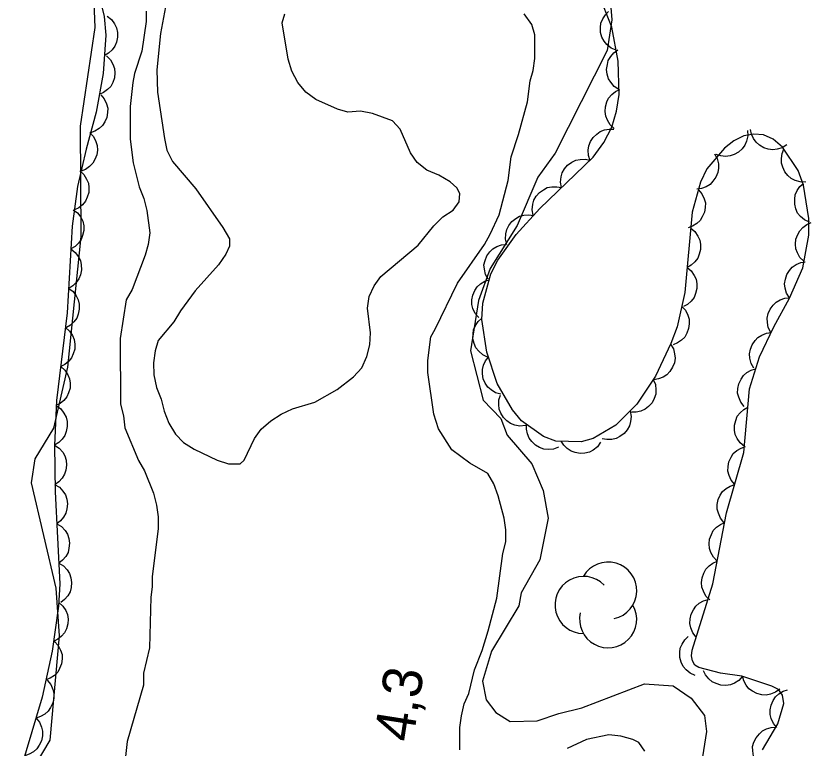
# Model space of a CAD drawing. Extents: x 282461 to 284471, y 5554090 to 5557646.
# Drawn here: x 283835.3 to 283895.8, y 5556128.7 to 5556184.5 of the extents above; entities that cross this region are included whole.
import ezdxf

# ---------------------------------------------------------------- set-up
doc = ezdxf.new("R2010")
doc.units = 0
for name, color, linetype in [('Niveau 1', 7, 'Continuous'), ('Niveau 3', 7, 'Continuous'), ('Niveau 4', 7, 'Continuous'), ('Niveau 44', 7, 'Continuous'), ('Niveau 7', 7, 'Continuous')]:
    doc.layers.add(name, color=color, linetype=linetype)

msp = doc.modelspace()

# ---------------------------------------------------------------- linework, layer by layer
at = {"layer": 'Niveau 1'}
for points in [[(283845.93, 5556226.55), (283844.06, 5556217.95), (283841.23, 5556208.42), (283840.15, 5556201.43), (283839.77, 5556196.87), (283839.98, 5556191.53), (283841.21, 5556186.17), (283841.31, 5556183.61), (283840.19, 5556176.09), (283840.24, 5556167.7), (283839.23, 5556157.75), (283838.15, 5556153.1), (283836.74, 5556150.77), (283836.46, 5556148.95), (283838.33, 5556140.92), (283838.59, 5556137.29), (283837.89, 5556129.34), (283836.76, 5556127.48)], [(283880.43, 5556186.98), (283880.65, 5556184.19), (283880.3, 5556181.87), (283876.34, 5556174.05), (283875.03, 5556172.21), (283873.45, 5556168.54), (283871.4, 5556165.26), (283870.51, 5556162.82), (283869.9, 5556158.99), (283870.88, 5556155.24), (283872.21, 5556153.84), (283872.7, 5556152.56), (283874.57, 5556150.39), (283875.44, 5556148.35), (283875.82, 5556146.24), (283875.18, 5556143.08), (283873.75, 5556140.57), (283873.59, 5556139.58), (283871.51, 5556136.13), (283870.82, 5556133.84), (283871.09, 5556132.43), (283871.84, 5556131.46), (283872.92, 5556130.78), (283874.98, 5556130.81), (283876.62, 5556131.39), (283878.39, 5556131.82), (283883.14, 5556133.63), (283885.32, 5556133.49), (283886.71, 5556132.55), (283887.71, 5556131.22), (283887.87, 5556130), (283887.31, 5556126.49)]]:
    msp.add_lwpolyline(points, dxfattribs=at)
at = {"layer": 'Niveau 4'}
for points in [[(283846.98, 5556186.84), (283846.31, 5556183.16), (283846.03, 5556180.38), (283846.09, 5556178.68), (283846.6, 5556175.17), (283846.78, 5556174.27), (283847.23, 5556173.42), (283849, 5556171.32), (283851.04, 5556168.38), (283851.56, 5556167.53), (283851.56, 5556166.97), (283851.28, 5556166.35), (283850.71, 5556165.55), (283848.95, 5556163.57), (283847.82, 5556162.04), (283847.31, 5556161.19), (283846.12, 5556159.77), (283845.9, 5556158.98), (283845.78, 5556158.07), (283845.79, 5556157.16), (283846.01, 5556156.2)], [(283846.01, 5556156.2), (283846.36, 5556155.3), (283846.59, 5556154.39), (283846.93, 5556153.49), (283847.44, 5556152.64), (283848.07, 5556152.01), (283848.86, 5556151.51), (283850.62, 5556150.66), (283851.48, 5556150.38), (283852.38, 5556150.38), (283852.67, 5556150.66), (283853.46, 5556152.31), (283853.97, 5556153.04), (283854.7, 5556153.67), (283855.5, 5556154.18), (283856.35, 5556154.58), (283858.05, 5556155.09), (283859.75, 5556156.05), (283861, 5556157.02), (283861.62, 5556157.7), (283862.02, 5556158.55), (283862.24, 5556159.45), (283862.3, 5556160.36), (283862.07, 5556162.23), (283862.18, 5556163.13), (283862.58, 5556163.93), (283863.09, 5556164.66), (283865.92, 5556167.05), (283867.11, 5556168.52), (283867.79, 5556169.2), (283868.58, 5556169.71), (283869.04, 5556170.33), (283869.09, 5556170.96), (283868.86, 5556171.41), (283868.35, 5556171.86), (283867.5, 5556172.37), (283866.59, 5556172.76), (283865.85, 5556173.33), (283865.34, 5556174.07), (283864.54, 5556175.88), (283863.97, 5556176.5), (283862.44, 5556177.06), (283861.53, 5556177.23), (283860.57, 5556177.17), (283859.77, 5556177.4), (283858.12, 5556178.13), (283857.38, 5556178.7), (283856.76, 5556179.43), (283856.3, 5556180.28), (283856.02, 5556181.19), (283855.56, 5556183.96), (283855.78, 5556184.64)]]:
    msp.add_lwpolyline(points, dxfattribs=at)
at = {"layer": 'Niveau 44'}
for points in [[(283892.14, 5556128.62), (283893.31, 5556130.58), (283893.75, 5556132.15), (283893.65, 5556132.78), (283893.34, 5556133.21), (283892.84, 5556133.45), (283890.57, 5556134.22), (283888.93, 5556134.45), (283887.28, 5556134.87), (283886.99, 5556135.07), (283886.8, 5556135.38), (283886.73, 5556135.77), (283886.78, 5556136.21), (283888.36, 5556141.26), (283889.4, 5556146.65), (283890.71, 5556151.25), (283891.15, 5556156.1), (283891.89, 5556158.54), (283892.99, 5556160.81), (283894.18, 5556163), (283895.19, 5556165.32), (283895.65, 5556167.79), (283895.65, 5556169.08), (283895.26, 5556171.6), (283894.84, 5556172.72), (283893.65, 5556174.51), (283892.95, 5556175.12), (283892.2, 5556175.44), (283891.46, 5556175.5), (283890.71, 5556175.36), (283889.96, 5556174.99), (283889.23, 5556174.43), (283887.9, 5556172.84), (283887.4, 5556171.83), (283886.78, 5556169.54), (283886.21, 5556163.43), (283885.63, 5556160.83), (283885.15, 5556159.55), (283883.99, 5556157.07), (283882.57, 5556154.93), (283880.96, 5556153.33), (283879.25, 5556152.31), (283878.32, 5556152.07), (283876.39, 5556152.12), (283875.45, 5556152.48), (283873.78, 5556153.66), (283873.09, 5556154.5), (283871.94, 5556156.51), (283871.15, 5556158.88), (283870.77, 5556161.38), (283870.83, 5556162.61), (283871.45, 5556164.85), (283871.99, 5556165.89), (283873.38, 5556167.86), (283875.17, 5556169.82), (283879.23, 5556173.75), (283880.06, 5556174.85), (283880.65, 5556176.02), (283881.03, 5556177.23), (283881.21, 5556178.52), (283881.14, 5556181.06), (283880.65, 5556183.63), (283879.68, 5556186.14)], [(283841.69, 5556185.81), (283842.01, 5556184.44), (283842.15, 5556183.02), (283841.95, 5556180.12), (283841.4, 5556177.17), (283840.64, 5556174.36), (283840, 5556171.51), (283839.59, 5556168.49), (283839.21, 5556161.88), (283838.4, 5556155.2), (283838.25, 5556151.79), (283838.28, 5556148.25), (283838.65, 5556141.25), (283838.53, 5556139.54), (283838.07, 5556136.12), (283837.3, 5556132.62), (283835.3, 5556125.9)], [(283842.25, 5556184.47), (283842.58, 5556184.21), (283842.81, 5556183.88), (283842.96, 5556183.58), (283843.03, 5556183.24), (283843.04, 5556182.87), (283842.95, 5556182.5), (283842.84, 5556182.19), (283842.62, 5556181.91), (283842.35, 5556181.66), (283842.04, 5556181.48)], [(283880.98, 5556181.89), (283880.6, 5556182.05), (283880.29, 5556182.32), (283880.07, 5556182.56), (283879.91, 5556182.88), (283879.81, 5556183.23), (283879.81, 5556183.62), (283879.83, 5556183.94), (283879.97, 5556184.27), (283880.17, 5556184.58), (283880.42, 5556184.83)], [(283881.2, 5556178.9), (283880.85, 5556179.13), (283880.58, 5556179.44), (283880.4, 5556179.71), (283880.3, 5556180.05), (283880.26, 5556180.42), (283880.32, 5556180.8), (283880.39, 5556181.11), (283880.58, 5556181.41), (283880.82, 5556181.69), (283881.12, 5556181.9)], [(283842.2, 5556181.46), (283842.5, 5556181.16), (283842.69, 5556180.81), (283842.81, 5556180.5), (283842.83, 5556180.15), (283842.8, 5556179.78), (283842.67, 5556179.42), (283842.52, 5556179.13), (283842.28, 5556178.88), (283841.98, 5556178.65), (283841.65, 5556178.51)], [(283880.85, 5556175.93), (283880.54, 5556176.21), (283880.33, 5556176.56), (283880.2, 5556176.86), (283880.16, 5556177.21), (283880.17, 5556177.58), (283880.29, 5556177.95), (283880.42, 5556178.24), (283880.65, 5556178.51), (283880.94, 5556178.74), (283881.26, 5556178.9)], [(283841.76, 5556178.49), (283842.03, 5556178.17), (283842.19, 5556177.8), (283842.29, 5556177.48), (283842.28, 5556177.13), (283842.22, 5556176.77), (283842.06, 5556176.42), (283841.89, 5556176.14), (283841.63, 5556175.91), (283841.31, 5556175.71), (283840.97, 5556175.59)], [(283879.02, 5556173.47), (283878.88, 5556173.86), (283878.87, 5556174.27), (283878.9, 5556174.6), (283879.03, 5556174.92), (283879.23, 5556175.24), (283879.51, 5556175.5), (283879.77, 5556175.7), (283880.1, 5556175.81), (283880.46, 5556175.88), (283880.82, 5556175.86)], [(283893.99, 5556174.68), (283893.64, 5556174.45), (283893.25, 5556174.34), (283892.92, 5556174.29), (283892.57, 5556174.34), (283892.22, 5556174.46), (283891.9, 5556174.66), (283891.65, 5556174.87), (283891.45, 5556175.16), (283891.3, 5556175.5), (283891.23, 5556175.85)], [(283840.92, 5556175.61), (283841.21, 5556175.3), (283841.39, 5556174.94), (283841.49, 5556174.63), (283841.51, 5556174.27), (283841.46, 5556173.91), (283841.31, 5556173.55), (283841.16, 5556173.27), (283840.9, 5556173.02), (283840.6, 5556172.81), (283840.26, 5556172.68)], [(283890.98, 5556175.78), (283891.01, 5556175.36), (283890.91, 5556174.96), (283890.79, 5556174.66), (283890.58, 5556174.38), (283890.31, 5556174.13), (283889.97, 5556173.95), (283889.67, 5556173.83), (283889.31, 5556173.8), (283888.95, 5556173.84), (283888.6, 5556173.95)], [(283895.42, 5556171.84), (283895.01, 5556171.85), (283894.62, 5556171.97), (283894.32, 5556172.11), (283894.06, 5556172.34), (283893.82, 5556172.63), (283893.67, 5556172.98), (283893.57, 5556173.29), (283893.57, 5556173.64), (283893.63, 5556174.01), (283893.76, 5556174.34)], [(283876.82, 5556171.42), (283876.75, 5556171.83), (283876.8, 5556172.23), (283876.88, 5556172.55), (283877.06, 5556172.85), (283877.3, 5556173.13), (283877.62, 5556173.35), (283877.91, 5556173.5), (283878.25, 5556173.57), (283878.62, 5556173.58), (283878.98, 5556173.5)], [(283888.47, 5556173.99), (283888.68, 5556173.63), (283888.77, 5556173.23), (283888.79, 5556172.9), (283888.72, 5556172.56), (283888.59, 5556172.21), (283888.36, 5556171.9), (283888.15, 5556171.66), (283887.84, 5556171.48), (283887.5, 5556171.35), (283887.14, 5556171.3)], [(283840.16, 5556172.7), (283840.47, 5556172.42), (283840.68, 5556172.07), (283840.82, 5556171.77), (283840.86, 5556171.42), (283840.84, 5556171.05), (283840.73, 5556170.69), (283840.6, 5556170.39), (283840.37, 5556170.12), (283840.08, 5556169.89), (283839.76, 5556169.73)], [(283895.7, 5556168.78), (283895.32, 5556168.96), (283895.02, 5556169.23), (283894.8, 5556169.48), (283894.66, 5556169.8), (283894.58, 5556170.16), (283894.58, 5556170.55), (283894.62, 5556170.87), (283894.77, 5556171.19), (283894.97, 5556171.5), (283895.24, 5556171.74)], [(283874.67, 5556169.33), (283874.59, 5556169.74), (283874.64, 5556170.15), (283874.73, 5556170.47), (283874.91, 5556170.77), (283875.15, 5556171.05), (283875.47, 5556171.26), (283875.75, 5556171.42), (283876.1, 5556171.48), (283876.47, 5556171.49), (283876.82, 5556171.42)], [(283887.25, 5556171.26), (283887.52, 5556170.95), (283887.68, 5556170.57), (283887.78, 5556170.26), (283887.77, 5556169.91), (283887.71, 5556169.54), (283887.55, 5556169.19), (283887.38, 5556168.91), (283887.12, 5556168.68), (283886.8, 5556168.49), (283886.46, 5556168.37)], [(283839.66, 5556169.74), (283839.99, 5556169.49), (283840.23, 5556169.16), (283840.39, 5556168.86), (283840.46, 5556168.52), (283840.47, 5556168.15), (283840.38, 5556167.78), (283840.28, 5556167.47), (283840.07, 5556167.19), (283839.8, 5556166.93), (283839.49, 5556166.75)], [(283872.68, 5556167.09), (283872.58, 5556167.49), (283872.6, 5556167.9), (283872.66, 5556168.22), (283872.83, 5556168.54), (283873.05, 5556168.83), (283873.35, 5556169.06), (283873.63, 5556169.24), (283873.97, 5556169.32), (283874.34, 5556169.35), (283874.7, 5556169.3)], [(283895.28, 5556165.81), (283894.98, 5556166.1), (283894.79, 5556166.46), (283894.67, 5556166.77), (283894.65, 5556167.12), (283894.68, 5556167.49), (283894.81, 5556167.85), (283894.96, 5556168.14), (283895.2, 5556168.39), (283895.5, 5556168.61), (283895.83, 5556168.76)], [(283886.67, 5556168.33), (283886.99, 5556168.07), (283887.22, 5556167.73), (283887.36, 5556167.43), (283887.42, 5556167.08), (283887.42, 5556166.72), (283887.32, 5556166.34), (283887.2, 5556166.04), (283886.98, 5556165.77), (283886.7, 5556165.52), (283886.39, 5556165.35)], [(283839.49, 5556166.75), (283839.82, 5556166.49), (283840.06, 5556166.16), (283840.21, 5556165.87), (283840.28, 5556165.53), (283840.3, 5556165.16), (283840.21, 5556164.79), (283840.1, 5556164.48), (283839.89, 5556164.2), (283839.63, 5556163.94), (283839.32, 5556163.75)], [(283871.24, 5556164.44), (283871.04, 5556164.81), (283870.96, 5556165.21), (283870.93, 5556165.54), (283871.01, 5556165.88), (283871.15, 5556166.22), (283871.38, 5556166.53), (283871.61, 5556166.76), (283871.91, 5556166.93), (283872.26, 5556167.06), (283872.62, 5556167.1)], [(283894.19, 5556163.03), (283893.97, 5556163.38), (283893.86, 5556163.77), (283893.81, 5556164.1), (283893.87, 5556164.45), (283893.98, 5556164.8), (283894.19, 5556165.12), (283894.4, 5556165.37), (283894.7, 5556165.56), (283895.04, 5556165.71), (283895.39, 5556165.78)], [(283886.39, 5556165.35), (283886.71, 5556165.08), (283886.94, 5556164.74), (283887.08, 5556164.45), (283887.14, 5556164.1), (283887.14, 5556163.73), (283887.04, 5556163.36), (283886.92, 5556163.05), (283886.7, 5556162.78), (283886.43, 5556162.53), (283886.11, 5556162.36)], [(283870.53, 5556161.52), (283870.26, 5556161.83), (283870.09, 5556162.21), (283870, 5556162.52), (283870.01, 5556162.87), (283870.07, 5556163.24), (283870.24, 5556163.58), (283870.41, 5556163.86), (283870.67, 5556164.1), (283870.99, 5556164.29), (283871.33, 5556164.41)], [(283839.32, 5556163.75), (283839.65, 5556163.5), (283839.89, 5556163.17), (283840.04, 5556162.88), (283840.11, 5556162.54), (283840.12, 5556162.17), (283840.04, 5556161.79), (283839.93, 5556161.48), (283839.72, 5556161.2), (283839.45, 5556160.95), (283839.15, 5556160.76)], [(283892.76, 5556160.39), (283892.57, 5556160.76), (283892.5, 5556161.16), (283892.48, 5556161.49), (283892.56, 5556161.83), (283892.71, 5556162.17), (283892.95, 5556162.47), (283893.17, 5556162.71), (283893.48, 5556162.87), (283893.84, 5556162.99), (283894.19, 5556163.03)], [(283885.98, 5556162.38), (283886.26, 5556162.08), (283886.44, 5556161.71), (283886.55, 5556161.4), (283886.56, 5556161.05), (283886.51, 5556160.68), (283886.37, 5556160.33), (283886.22, 5556160.04), (283885.96, 5556159.8), (283885.66, 5556159.59), (283885.32, 5556159.45)], [(283871.21, 5556158.51), (283870.83, 5556158.69), (283870.53, 5556158.96), (283870.32, 5556159.22), (283870.18, 5556159.54), (283870.09, 5556159.9), (283870.1, 5556160.28), (283870.14, 5556160.6), (283870.28, 5556160.92), (283870.49, 5556161.23), (283870.76, 5556161.47)], [(283839.08, 5556160.77), (283839.39, 5556160.49), (283839.61, 5556160.15), (283839.74, 5556159.85), (283839.79, 5556159.5), (283839.78, 5556159.13), (283839.67, 5556158.77), (283839.54, 5556158.46), (283839.32, 5556158.2), (283839.03, 5556157.96), (283838.71, 5556157.79)], [(283891.47, 5556157.68), (283891.26, 5556158.04), (283891.17, 5556158.44), (283891.14, 5556158.77), (283891.21, 5556159.11), (283891.34, 5556159.46), (283891.56, 5556159.77), (283891.78, 5556160.01), (283892.08, 5556160.19), (283892.43, 5556160.33), (283892.78, 5556160.38)], [(283885.13, 5556159.51), (283885.35, 5556159.15), (283885.44, 5556158.76), (283885.48, 5556158.43), (283885.42, 5556158.08), (283885.29, 5556157.74), (283885.07, 5556157.42), (283884.86, 5556157.17), (283884.56, 5556156.99), (283884.22, 5556156.85), (283883.86, 5556156.79)], [(283872.22, 5556155.68), (283871.81, 5556155.79), (283871.47, 5556156.01), (283871.22, 5556156.22), (283871.03, 5556156.52), (283870.88, 5556156.86), (283870.82, 5556157.24), (283870.81, 5556157.56), (283870.9, 5556157.9), (283871.05, 5556158.24), (283871.27, 5556158.52)], [(283838.71, 5556157.79), (283839.03, 5556157.52), (283839.25, 5556157.17), (283839.38, 5556156.87), (283839.43, 5556156.53), (283839.42, 5556156.16), (283839.31, 5556155.79), (283839.18, 5556155.49), (283838.96, 5556155.22), (283838.67, 5556154.98), (283838.35, 5556154.82)], [(283890.74, 5556154.76), (283890.48, 5556155.08), (283890.33, 5556155.46), (283890.24, 5556155.78), (283890.26, 5556156.13), (283890.33, 5556156.49), (283890.5, 5556156.83), (283890.68, 5556157.11), (283890.95, 5556157.33), (283891.27, 5556157.52), (283891.61, 5556157.63)], [(283883.82, 5556156.82), (283883.98, 5556156.43), (283884.02, 5556156.03), (283884.01, 5556155.7), (283883.89, 5556155.36), (283883.72, 5556155.04), (283883.45, 5556154.76), (283883.21, 5556154.55), (283882.88, 5556154.41), (283882.52, 5556154.32), (283882.16, 5556154.32)], [(283874.08, 5556153.3), (283873.66, 5556153.26), (283873.27, 5556153.34), (283872.95, 5556153.45), (283872.67, 5556153.65), (283872.41, 5556153.92), (283872.22, 5556154.25), (283872.09, 5556154.55), (283872.05, 5556154.9), (283872.07, 5556155.27), (283872.18, 5556155.61)], [(283838.38, 5556154.81), (283838.72, 5556154.57), (283838.96, 5556154.24), (283839.12, 5556153.95), (283839.19, 5556153.61), (283839.21, 5556153.24), (283839.13, 5556152.86), (283839.03, 5556152.55), (283838.82, 5556152.27), (283838.56, 5556152.01), (283838.25, 5556151.82)], [(283890.75, 5556151.72), (283890.43, 5556151.98), (283890.2, 5556152.32), (283890.06, 5556152.61), (283890, 5556152.96), (283890, 5556153.33), (283890.1, 5556153.7), (283890.21, 5556154.01), (283890.43, 5556154.28), (283890.71, 5556154.53), (283891.02, 5556154.7)], [(283882.05, 5556154.41), (283882.13, 5556154), (283882.08, 5556153.6), (283882, 5556153.28), (283881.83, 5556152.97), (283881.59, 5556152.69), (283881.27, 5556152.47), (283880.99, 5556152.31), (283880.65, 5556152.24), (283880.27, 5556152.23), (283879.92, 5556152.3)], [(283876.61, 5556151.66), (283876.22, 5556151.51), (283875.82, 5556151.48), (283875.49, 5556151.51), (283875.16, 5556151.63), (283874.84, 5556151.81), (283874.57, 5556152.08), (283874.36, 5556152.34), (283874.23, 5556152.67), (283874.16, 5556153.03), (283874.17, 5556153.39)], [(283838.25, 5556151.82), (283838.6, 5556151.59), (283838.86, 5556151.28), (283839.03, 5556150.99), (283839.12, 5556150.66), (283839.16, 5556150.29), (283839.1, 5556149.91), (283839.01, 5556149.6), (283838.82, 5556149.3), (283838.57, 5556149.03), (283838.28, 5556148.82)], [(283879.81, 5556152.03), (283879.56, 5556151.69), (283879.24, 5556151.44), (283878.96, 5556151.28), (283878.61, 5556151.2), (283878.24, 5556151.18), (283877.87, 5556151.25), (283877.56, 5556151.35), (283877.27, 5556151.55), (283877, 5556151.81), (283876.81, 5556152.11)], [(283890.02, 5556148.82), (283889.75, 5556149.14), (283889.59, 5556149.51), (283889.5, 5556149.83), (283889.51, 5556150.18), (283889.58, 5556150.54), (283889.74, 5556150.89), (283889.91, 5556151.17), (283890.18, 5556151.4), (283890.5, 5556151.59), (283890.84, 5556151.7)], [(283838.25, 5556148.82), (283838.61, 5556148.61), (283838.88, 5556148.3), (283839.07, 5556148.03), (283839.17, 5556147.7), (283839.22, 5556147.33), (283839.18, 5556146.95), (283839.11, 5556146.63), (283838.93, 5556146.33), (283838.69, 5556146.05), (283838.41, 5556145.83)], [(283889.2, 5556145.93), (283888.93, 5556146.25), (283888.77, 5556146.63), (283888.68, 5556146.94), (283888.69, 5556147.3), (283888.76, 5556147.66), (283888.92, 5556148), (283889.09, 5556148.28), (283889.36, 5556148.51), (283889.68, 5556148.7), (283890.02, 5556148.82)], [(283838.41, 5556145.83), (283838.77, 5556145.61), (283839.04, 5556145.31), (283839.22, 5556145.04), (283839.33, 5556144.7), (283839.38, 5556144.34), (283839.34, 5556143.96), (283839.27, 5556143.64), (283839.09, 5556143.34), (283838.85, 5556143.05), (283838.57, 5556142.83)], [(283888.69, 5556142.97), (283888.4, 5556143.27), (283888.2, 5556143.63), (283888.09, 5556143.94), (283888.06, 5556144.29), (283888.1, 5556144.65), (283888.24, 5556145.01), (283888.38, 5556145.3), (283888.63, 5556145.56), (283888.93, 5556145.78), (283889.26, 5556145.92)], [(283838.57, 5556142.83), (283838.92, 5556142.62), (283839.2, 5556142.32), (283839.38, 5556142.05), (283839.49, 5556141.71), (283839.54, 5556141.35), (283839.5, 5556140.97), (283839.43, 5556140.65), (283839.25, 5556140.34), (283839.01, 5556140.06), (283838.72, 5556139.84)], [(283888.12, 5556140.03), (283887.83, 5556140.32), (283887.64, 5556140.68), (283887.52, 5556140.99), (283887.5, 5556141.34), (283887.53, 5556141.71), (283887.67, 5556142.07), (283887.81, 5556142.36), (283888.06, 5556142.61), (283888.36, 5556142.83), (283888.69, 5556142.97)], [(283838.57, 5556139.84), (283838.88, 5556139.56), (283839.09, 5556139.22), (283839.23, 5556138.91), (283839.27, 5556138.57), (283839.25, 5556138.2), (283839.14, 5556137.83), (283839.01, 5556137.53), (283838.78, 5556137.27), (283838.49, 5556137.03), (283838.17, 5556136.87)], [(283887.09, 5556137.2), (283886.83, 5556137.53), (283886.68, 5556137.9), (283886.6, 5556138.23), (283886.62, 5556138.58), (283886.69, 5556138.94), (283886.87, 5556139.28), (283887.05, 5556139.55), (283887.32, 5556139.77), (283887.64, 5556139.96), (283887.99, 5556140.06)], [(283887, 5556134.28), (283886.62, 5556134.44), (283886.31, 5556134.71), (283886.09, 5556134.96), (283885.94, 5556135.28), (283885.84, 5556135.63), (283885.84, 5556136.02), (283885.87, 5556136.34), (283886.01, 5556136.66), (283886.21, 5556136.98), (283886.47, 5556137.23)], [(283838.23, 5556136.86), (283838.52, 5556136.56), (283838.7, 5556136.19), (283838.81, 5556135.88), (283838.82, 5556135.53), (283838.78, 5556135.16), (283838.63, 5556134.81), (283838.48, 5556134.52), (283838.23, 5556134.28), (283837.92, 5556134.07), (283837.59, 5556133.93)], [(283890.62, 5556134.21), (283890.34, 5556133.9), (283889.99, 5556133.69), (283889.69, 5556133.56), (283889.34, 5556133.52), (283888.97, 5556133.54), (283888.6, 5556133.66), (283888.3, 5556133.79), (283888.04, 5556134.02), (283887.8, 5556134.31), (283887.65, 5556134.63)], [(283893.45, 5556133.24), (283893.12, 5556132.99), (283892.74, 5556132.85), (283892.42, 5556132.78), (283892.07, 5556132.8), (283891.71, 5556132.89), (283891.37, 5556133.07), (283891.1, 5556133.25), (283890.89, 5556133.53), (283890.71, 5556133.86), (283890.61, 5556134.21)], [(283837.68, 5556133.91), (283837.95, 5556133.59), (283838.1, 5556133.21), (283838.19, 5556132.89), (283838.18, 5556132.54), (283838.1, 5556132.18), (283837.93, 5556131.83), (283837.76, 5556131.56), (283837.49, 5556131.33), (283837.17, 5556131.14), (283836.83, 5556131.03)], [(283893.23, 5556130.3), (283892.96, 5556130.62), (283892.8, 5556130.99), (283892.71, 5556131.31), (283892.72, 5556131.66), (283892.78, 5556132.02), (283892.95, 5556132.37), (283893.12, 5556132.65), (283893.38, 5556132.88), (283893.7, 5556133.07), (283894.04, 5556133.18)], [(283836.83, 5556131.03), (283837.09, 5556130.71), (283837.25, 5556130.34), (283837.33, 5556130.02), (283837.32, 5556129.67), (283837.25, 5556129.3), (283837.08, 5556128.96), (283836.9, 5556128.69), (283836.63, 5556128.46), (283836.32, 5556128.27), (283835.97, 5556128.16)], [(283891.62, 5556127.75), (283891.44, 5556128.13), (283891.39, 5556128.53), (283891.38, 5556128.86), (283891.48, 5556129.2), (283891.64, 5556129.53), (283891.89, 5556129.82), (283892.13, 5556130.05), (283892.44, 5556130.2), (283892.8, 5556130.31), (283893.16, 5556130.33)]]:
    msp.add_lwpolyline(points, dxfattribs=at)
for centre, start, end in [((283880.38, 5556140.732), 282.26917, 149.72625), ((283878.508, 5556139.644), 44.11537, 269.80396), ((283880.38, 5556138.555), 166.93686, 29.62122)]:
    msp.add_arc(centre, 2.177, start, end, dxfattribs=at)
at = {"layer": 'Niveau 7'}
for points in [[(283845.22, 5556184.86), (283845.22, 5556184.07), (283844.88, 5556181.8)], [(283874.45, 5556179.55), (283874.68, 5556180.34), (283874.79, 5556181.25), (283874.79, 5556183.06), (283874.56, 5556183.85), (283873.99, 5556184.64)], [(283844.88, 5556181.8), (283844.32, 5556180.1), (283844.21, 5556179.42), (283843.99, 5556177.6), (283843.99, 5556175.11), (283844.23, 5556173.3), (283844.69, 5556171.49), (283845.03, 5556170.59), (283845.26, 5556169.68), (283845.49, 5556167.98), (283845.38, 5556167.08), (283845.15, 5556166.28), (283844.14, 5556163.67), (283843.69, 5556162.87), (283843.24, 5556159.93), (283843.26, 5556154.94), (283843.49, 5556154.04), (283843.6, 5556153.13), (283844.63, 5556150.65), (283845.09, 5556149.85), (283845.77, 5556148.16), (283846, 5556147.25), (283846.12, 5556146.35), (283846.12, 5556145.44), (283845.68, 5556141.81), (283845.68, 5556141.02), (283845.57, 5556140.23), (283845.46, 5556136.38), (283845.02, 5556134.45), (283845.02, 5556133.54), (283843.78, 5556129.24), (283843.56, 5556127.43)], [(283869.1, 5556128.6), (283869.09, 5556130.3), (283869.21, 5556131.2), (283869.43, 5556132.11), (283869.77, 5556132.9), (283870.22, 5556134.71), (283870.79, 5556136.18), (283871.24, 5556137.66), (283871.91, 5556140.15), (283872.36, 5556143.55), (283872.59, 5556144.45), (283872.59, 5556145.36), (283872.47, 5556146.26), (283872.01, 5556147.96), (283871.67, 5556148.87), (283871.22, 5556149.66), (283869.85, 5556150.45), (283868.49, 5556151.46), (283867.46, 5556153.05), (283867.12, 5556154.18), (283866.66, 5556157.35), (283866.66, 5556158.25), (283866.88, 5556160.07), (283867.22, 5556160.63), (283868.92, 5556164.14), (283870.96, 5556167.09), (283871.41, 5556167.88), (283872.09, 5556169.36), (283872.76, 5556171.96), (283872.99, 5556173.77), (283873.55, 5556175.47), (283874.23, 5556177.96), (283874.45, 5556179.55)], [(283883.17, 5556128.51), (283882.72, 5556129.18), (283882.26, 5556129.41), (283881.35, 5556129.64), (283880.44, 5556129.75), (283878.74, 5556129.4), (283877.27, 5556128.72)]]:
    msp.add_lwpolyline(points, dxfattribs=at)

# ---------------------------------------------------------------- texts
at = {"layer": 'Niveau 3'}
msp.add_text('4,3  ', height=3, rotation=81.09575, dxfattribs=at).set_placement((283865.51, 5556129.13))

doc.saveas('drawing.dxf')
